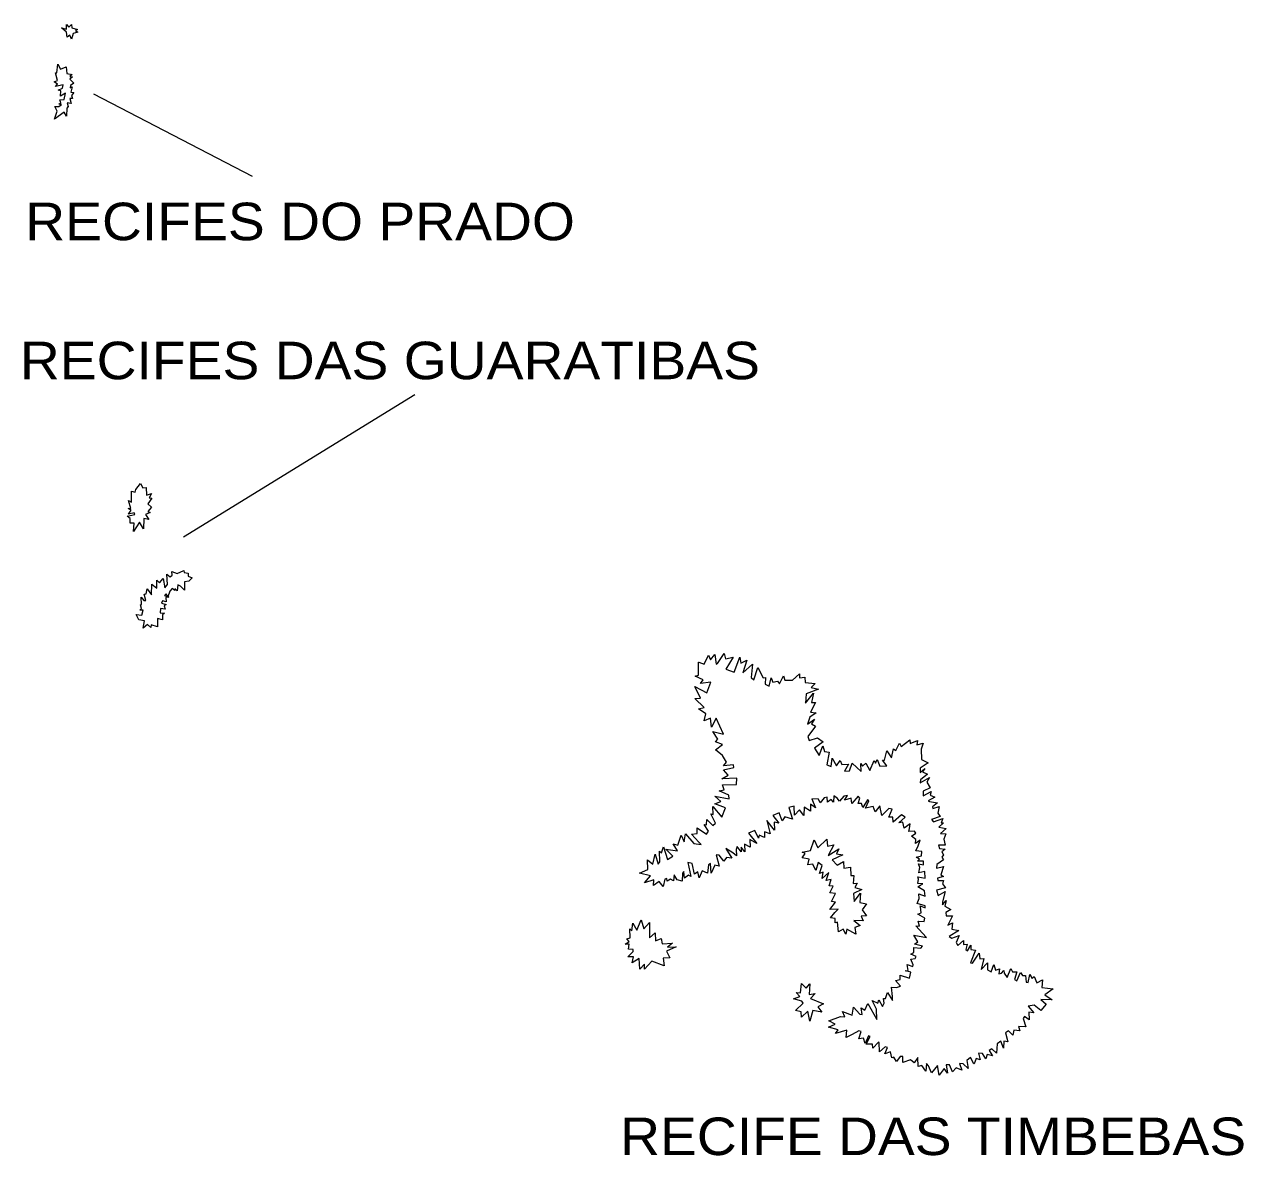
# Model space of a CAD drawing. Extents: x 47169 to 972804, y 7447977 to 9608469.
# Drawn here: x 483245 to 504402, y 8062541 to 8082176 of the extents above; entities that cross this region are included whole.
import ezdxf

# ---------------------------------------------------------------- set-up
doc = ezdxf.new("R2010")
doc.units = 0
doc.header["$LTSCALE"] = 270
doc.layers.add('1', color=7, linetype='Continuous', lineweight=13)
doc.layers.add('3', color=7, linetype='Continuous')

msp = doc.modelspace()

# ---------------------------------------------------------------- linework, layer by layer
at = {"layer": '1'}
for p, q in [((487205.2, 8079532.8), (484449.4, 8080966.7)), ((490019.2, 8075744.2), (486004.3, 8073272.9))]:
    msp.add_line(p, q, dxfattribs=at)
for points in [[(483891, 8082117.1), (483978.2, 8082091.7), (483978.1, 8082173.6), (484016.4, 8082124.9), (484059.9, 8082175.9), (484069.5, 8082117.2), (484167.3, 8082087.4), (484131.2, 8082069.7), (484174.8, 8082038.8), (484090.9, 8082015.5), (484063.3, 8081921.4), (484034.6, 8081987.8), (483986.8, 8081956.7), (483978.2, 8082038.6)], [(483813.5, 8080667.8), (483775.2, 8080749.6), (483841.1, 8080749.6), (483886.8, 8080785.1), (483841.1, 8080792.8), (483879.3, 8080816), (483861.2, 8080864.7), (483932.4, 8080874.7), (483959.9, 8080979.9), (483868.6, 8080930), (483878.1, 8081019.6), (483832.4, 8081035.1), (483903.5, 8081066.1), (483918.4, 8081124.7), (483783.5, 8081100.3), (483821.7, 8081136.8), (483763.2, 8081179.9), (483819.5, 8081203.2), (483782.2, 8081332.6), (483807.7, 8081334.9), (483827.8, 8081483.1), (483869.3, 8081401.3), (483971.2, 8081437.9), (483978.8, 8081326.1), (484071.2, 8081308.5), (484035.1, 8081269.8), (484078.7, 8081267.6), (484033, 8081226.6), (484100, 8081155.9), (484043.8, 8081114.9), (484041.7, 8081074), (484072.5, 8081091.7), (484049.2, 8080999.8), (484103.3, 8080995.5), (484059.8, 8080939), (484080, 8080890.3), (484032.2, 8080890.3), (484055.7, 8080804), (483986.6, 8080811.7), (484002.6, 8080750.9), (483981.4, 8080722.1), (483975.1, 8080582.7), (483935.7, 8080653.5), (483765.9, 8080532.7)], [(485310.4, 8073422.5), (485243.4, 8073534.2), (485139.5, 8073373.7), (485151, 8073518.7), (485083.1, 8073520.8), (485077.7, 8073600.5), (485031, 8073640.3), (485163.7, 8073669.1), (485150.9, 8073700.1), (485054.3, 8073676.8), (485099.9, 8073743.2), (485043.6, 8073770.8), (485089.3, 8073773.1), (485053.1, 8073910.2), (485106.2, 8073884.8), (485106, 8074074), (485166.6, 8074054.1), (485179.3, 8074105), (485261, 8074204.7), (485299.3, 8074132.8), (485355.6, 8074138.3), (485363.1, 8074003.4), (485450.2, 8074032.2), (485409.9, 8073960.3), (485457.7, 8073953.7), (485389.8, 8073856.3), (485453.5, 8073793.2), (485387.8, 8073723.5), (485428.1, 8073701.4), (485347.4, 8073667), (485403.8, 8073584.1), (485319.9, 8073601.8)], [(485230.9, 8071839.3), (485184.1, 8071935.5), (485280.7, 8071923.4), (485306.2, 8072007.5), (485247.7, 8072007.5), (485277.5, 8072035.2), (485259.4, 8072099.3), (485277.4, 8072109.3), (485269.9, 8072232.1), (485315.6, 8072177.9), (485351.7, 8072173.5), (485325.1, 8072287.5), (485358, 8072290.8), (485372.8, 8072379.3), (485450.4, 8072273.2), (485456.6, 8072461.2), (485543.8, 8072388.3), (485545.8, 8072527.7), (485587.2, 8072482.4), (485655.2, 8072558.7), (485683.9, 8072398.3), (485729.6, 8072454.8), (485718.8, 8072632.9), (485777.3, 8072585.4), (485811.2, 8072613.1), (485805.9, 8072677.2), (485895.1, 8072641.9), (486011.9, 8072695.1), (486019.4, 8072663), (486088.4, 8072653.1), (486088.4, 8072596.7), (486157.5, 8072571.2), (486097, 8072510.4), (486025.8, 8072502.6), (486025.9, 8072357.7), (485951.5, 8072425.1), (485908, 8072446.1), (485898.5, 8072346.5), (485858.1, 8072376.3), (485858.1, 8072350.9), (485807.1, 8072381.8), (485771.1, 8072340.9), (485736.1, 8072239.1), (485705.2, 8072292.2), (485674.5, 8072264.5), (485748.8, 8072231.3), (485700, 8072225.8), (485703.2, 8072155), (485639.5, 8072169.3), (485626.8, 8072128.4), (485703.3, 8072104.1), (485670.4, 8072080.8), (485690.6, 8072024.4), (485606.7, 8072036.5), (485602.5, 8071963.5), (485675.8, 8071958), (485640.7, 8071924.8), (485640.8, 8071840.7), (485556.9, 8071861.7), (485557, 8071721.2), (485442.3, 8071751), (485440.2, 8071710), (485383.9, 8071760.9), (485307.4, 8071696.7), (485329.6, 8071821.7)], [(497653.2, 8067195.8), (497776.4, 8067162.6), (497633.1, 8067088.5), (497646.9, 8066951.3), (497753.1, 8067094), (497741.4, 8066933.6), (497856.1, 8066913.7), (497785, 8066808.6), (497857.2, 8066700.2), (497762.7, 8066699.1), (497803, 8066618.3), (497640.6, 8066620.5), (497747.8, 8066534.2), (497656.5, 8066497.7), (497671.4, 8066386), (497518.5, 8066472.3), (497501.5, 8066382.7), (497452.7, 8066468.9), (497373.1, 8066425.8), (497355, 8066590.6), (497316.8, 8066580.7), (497316.8, 8066657), (497232.9, 8066666.9), (497311.4, 8066758.8), (497366.6, 8066819.6), (497224.4, 8066811.9), (497317.8, 8066939.1), (497252, 8066949.1), (497319.9, 8067089.6), (497223.3, 8067099.5), (497278.5, 8067216.8), (497209.5, 8067221.2), (497242.3, 8067334), (497156.4, 8067315.2), (497204.1, 8067453.5), (497087.3, 8067348.4), (497107.5, 8067457.9), (497043.8, 8067440.2), (497091.5, 8067577.4), (497017.2, 8067628.3), (496976.9, 8067487.8), (496928, 8067597.3), (496838.9, 8067586.2), (496864.3, 8067689.1), (496744.3, 8067711.2), (496795.3, 8067785.4), (496739, 8067807.5), (496886.6, 8067838.5), (496947.1, 8068022.2), (497016.1, 8067882.8), (497171.1, 8068031), (497179.6, 8067911.5), (497289, 8067934.8), (497192.4, 8067751.1), (497380.3, 8067868.4), (497340, 8067779.9), (497447.2, 8067760), (497261.4, 8067672.6), (497346.4, 8067580.8), (497461, 8067645), (497463.2, 8067531), (497583.1, 8067548.7), (497584.2, 8067403.8), (497639.4, 8067401.6), (497627.8, 8067264.4), (497698.9, 8067269.9)], [(494130.8, 8065918.4), (494006.7, 8065775.7), (494006.6, 8065861.9), (493924.9, 8065775.6), (493914.2, 8065963.7), (493794.3, 8065887.3), (493812.3, 8065991.3), (493715.7, 8065991.3), (493809.1, 8066083.2), (493807, 8066116.3), (493725.2, 8066123), (493742.2, 8066210.4), (493668.9, 8066212.5), (493740, 8066255.7), (493698.6, 8066301.1), (493754.9, 8066322.1), (493749.5, 8066474.8), (493784.6, 8066441.6), (493804.7, 8066574.4), (493873.7, 8066454.9), (493950.1, 8066633), (493995.8, 8066478.2), (494090.3, 8066587.7), (494093.5, 8066323.3), (494190.1, 8066405.2), (494195.5, 8066268), (494293.2, 8066309), (494311.2, 8066217.2), (494489.6, 8066230.5), (494402.5, 8066159.7), (494555.4, 8066165.2), (494387.7, 8066087.8), (494447.2, 8065976), (494332.5, 8065968.2), (494348.5, 8065837.7)], [(496758.5, 8065186.6), (496738.4, 8065224.2), (496592.9, 8065264), (496702.3, 8065305), (496636.4, 8065371.4), (496712.9, 8065363.6), (496729.8, 8065527.4), (496809.5, 8065448.8), (496877.4, 8065525.2), (496862.5, 8065337.1), (496969.8, 8065352.6), (496889.1, 8065270.7), (497111, 8065177.8), (497014.4, 8065123.6), (497085.5, 8065031.8), (496925.2, 8065061.6), (496872.2, 8064873.5), (496841.4, 8065046.1), (496732, 8064942.1), (496723.5, 8065036.2), (496626.9, 8065060.5)]]:
    msp.add_lwpolyline(points, close=True, dxfattribs=at)
for points in [[(494257.8, 8067296.9), (494164.4, 8067227.2), (494168.6, 8067329), (494008.3, 8067274.7), (494112.4, 8067395.3), (493918, 8067445.1), (494065.6, 8067507.1), (494060.2, 8067677.4), (494149.5, 8067598.9), (494189.8, 8067772.6), (494241.8, 8067602.3), (494271.5, 8067637.7), (494266.2, 8067825.7), (494299.1, 8067795.9), (494335.2, 8067899.9), (494402.1, 8067678.6), (494498.7, 8067740.6), (494377.7, 8067859), (494577.3, 8067829.2), (494505, 8067951.9), (494586.8, 8067932), (494639.8, 8068104.6), (494696.1, 8067985.2), (494718.4, 8068123.5), (494859.7, 8067958.7), (494989.2, 8067943.2), (494945.7, 8067984.1), (494820.3, 8068118), (494917, 8068131.3), (494916.9, 8068233), (495083.7, 8068122.5), (495116.6, 8068170), (495039, 8068287.3), (495082.6, 8068285.1), (495084.7, 8068373.6), (495191.9, 8068269.6), (495235.4, 8068313.9), (495155.8, 8068473.2), (495199.3, 8068461), (495190.8, 8068598.2), (495350.1, 8068413.5), (495410.6, 8068576.1), (495229, 8068644.7), (495327.7, 8068685.6), (495227.9, 8068779.6), (495475.3, 8068734.3), (495470, 8068795.2), (495299, 8068873.7), (495386.1, 8068889.2), (495357.4, 8068978.8), (495604.8, 8068984.4), (495609, 8069091.7), (495349.9, 8069080.6), (495459.3, 8069147), (495374.3, 8069235.5), (495558, 8069279.8), (495549.5, 8069325.1), (495376.4, 8069306.3), (495427.4, 8069370.5), (495358.4, 8069487.7), (495238.3, 8069583.9), (495357.2, 8069675.8), (495240.4, 8069721.1), (495280.8, 8069769.8), (495190.5, 8069901.4), (495374.2, 8069853.9), (495248.8, 8070136), (495170.3, 8069977.8), (495151.1, 8070136), (495041.8, 8070087.3), (495072.5, 8070209), (494944, 8070295.2), (495043.8, 8070318.5), (494877.1, 8070475.5), (494976.9, 8070478.9), (494881.3, 8070684.6), (495088.4, 8070576.3), (495159.5, 8070756.6), (494975.8, 8070737.8), (495021.4, 8070796.4), (494886.5, 8070865), (494944.9, 8070878.3), (494943.8, 8071107.3), (494949.1, 8071107.3), (495040.5, 8071069.7), (495119, 8071230.1), (495149.8, 8071143.8), (495226.3, 8071241.2), (495249.7, 8071069.7), (495273, 8071080.8), (495389.8, 8071254.5), (495413.2, 8071164.9), (495544.9, 8071193.7), (495418.5, 8070984.6), (495561.9, 8070929.3), (495659.5, 8071193.7), (495677.6, 8071089.7), (495782.7, 8071138.4), (495711.6, 8070919.4), (495879.4, 8071069.9), (495855, 8070840.9)], [(495855, 8070840.9), (495900.7, 8070799.9), (495971.8, 8071014.6), (496064.2, 8070836.5), (496104.6, 8070842), (496100.3, 8070722.5), (496166.2, 8070691.5), (496204.4, 8070834.3), (496235.2, 8070755.7), (496311.7, 8070774.5), (496347.8, 8070731.4), (496415.7, 8070868.6), (496441.2, 8070794.5), (496571.8, 8070793.4), (496693.9, 8070905.2), (496693.9, 8070834.4), (496788.4, 8070844.3), (496793.8, 8070753.6), (496969, 8070738.2), (496897.8, 8070664), (497026.3, 8070639.7), (496811.8, 8070556.7), (496800.2, 8070394.1), (496937.1, 8070565.6), (496904.2, 8070407.4), (496973.3, 8070402.9), (496887.3, 8070237), (496981.8, 8070224.8), (496874.6, 8070152.9), (496832.1, 8070027.9), (496956.3, 8070115.3), (496901.1, 8070033.4), (496974.4, 8069992.5), (496840.6, 8069816.6), (496864, 8069748), (497008.4, 8069794.5), (497108.2, 8069723.7), (496953.2, 8069610.8), (497035, 8069486.9), (497100.8, 8069651.8), (497129.5, 8069553.3), (497208.1, 8069545.6), (497170.9, 8069324.3), (497243.1, 8069296.7), (497260.1, 8069441.6), (497339.8, 8069304.4), (497400.3, 8069396.2), (497431.1, 8069327.7), (497543.6, 8069333.2), (497477.8, 8069213.7), (497563.8, 8069221.5), (497611.6, 8069354.2), (497691.2, 8069275.7), (497767.7, 8069207.1), (497762.4, 8069346.5), (497791, 8069303.4), (497844.1, 8069349.9), (497913.2, 8069228.2), (497991.7, 8069400.8), (498015.1, 8069355.4), (498044.8, 8069414), (498088.4, 8069300.1), (498208.4, 8069305.6), (498137.2, 8069401.9), (498172.2, 8069401.9), (498212.6, 8069567.8), (498292.2, 8069442.8), (498327.2, 8069601), (498368.7, 8069573.4), (498429.2, 8069700.6), (498456.8, 8069639.8), (498609.7, 8069757), (498617.1, 8069694), (498744.5, 8069747.1), (498729.7, 8069668.5), (498839, 8069699.5), (498809.3, 8069597.7), (498814.7, 8069414.1), (498927.2, 8069358.8), (498790.2, 8069267), (498790.2, 8069243.7), (498788.1, 8069190.6), (498868.8, 8069261.4), (498830.6, 8069200.6), (498915.5, 8069160.7), (498795.6, 8069063.4), (498791.3, 8069009.2), (498948.5, 8069104.3), (498906, 8069020.2), (498962.3, 8068926.2), (498840.2, 8068867.6), (498840.2, 8068783.5), (498982.5, 8068859.8), (498960.2, 8068796.8), (499041.9, 8068763.6), (498929.4, 8068697.2), (498952.7, 8068687.2), (499092.9, 8068661.8), (499001.6, 8068593.2), (499009, 8068567.8), (499118.4, 8068598.8)], [(498247.7, 8068413.9), (498300.8, 8068554.5), (498247.7, 8068567.7), (498125.6, 8068444.9), (498089.5, 8068612), (498007.7, 8068508), (497971.6, 8068602), (497838.9, 8068573.2), (497897.3, 8068696), (497877.1, 8068713.7), (497796.4, 8068585.4), (497773.1, 8068654), (497713.6, 8068651.7), (497744.4, 8068743.6), (497713.6, 8068781.2), (497604.2, 8068653.9), (497589.4, 8068745.8), (497476.8, 8068711.5), (497527.8, 8068788.9), (497466.2, 8068780), (497387.6, 8068693.7), (497346.2, 8068744.6), (497293.1, 8068784.5), (497283.6, 8068674.9), (497242.2, 8068723.6), (497178.5, 8068674.9), (497173.1, 8068764.5), (497122.2, 8068751.2), (497056.4, 8068661.6), (497027.7, 8068730.2), (496910.9, 8068732.4), (496972.5, 8068579.7), (496885.4, 8068640.6), (496886.5, 8068521.1), (496773.9, 8068589.7), (496771.8, 8068444.7), (496695.4, 8068541), (496606.2, 8068451.3), (496600.9, 8068606.2), (496508.5, 8068583), (496571.2, 8068379.4), (496442.7, 8068420.3), (496392.8, 8068350.6), (496340.7, 8068491.1), (496231.4, 8068442.4), (496334.4, 8068313), (496254.8, 8068330.7), (496260.1, 8068190.2), (496129.5, 8068357.2), (496150.7, 8068266.5), (496186.8, 8068123.8), (496087, 8068161.4), (496088.1, 8068065.1), (495995.7, 8068105), (495986.2, 8068049.6), (495919.3, 8068183.5), (495809.9, 8068140.3), (495955.4, 8067960), (495833.3, 8068028.6), (495840.8, 8067893.6), (495738.8, 8067946.7), (495749.5, 8067811.7), (495682.5, 8067892.5), (495680.4, 8067813.9), (495614.6, 8067907.9), (495598.7, 8067851.5), (495599.8, 8067742), (495536, 8067798.4), (495418.2, 8067871.4), (495521.2, 8067701), (495426.7, 8067716.5), (495381.1, 8067654.5), (495303.5, 8067756.3), (495247.3, 8067760.7), (495302.5, 8067564.9), (495228.2, 8067582.6), (495164.5, 8067442.1), (495148.5, 8067613.5), (495113.5, 8067590.3), (495098.7, 8067445.4), (495004.2, 8067485.2), (494953.2, 8067362.4), (494933, 8067464.2), (494874.7, 8067428.7), (494833.2, 8067609.1), (494756.8, 8067629), (494811, 8067387.8), (494767.4, 8067411), (494701.6, 8067356.8), (494691, 8067470.7), (494667.6, 8067440.9), (494660.2, 8067305.9), (494574.2, 8067325.8), (494522.2, 8067412), (494510.5, 8067308), (494454.2, 8067337.9), (494398, 8067302.5), (494392.7, 8067353.4), (494359.7, 8067337.9), (494326.9, 8067210.7), (494257.8, 8067296.9)], [(499118.4, 8068598.8), (499096.1, 8068483.7), (499134.3, 8068428.4), (498984.6, 8068372), (499022.8, 8068333.2), (499181, 8068389.7), (499153.4, 8068318.9), (499193.8, 8068316.6), (499115.2, 8068242.5), (499240.5, 8068217.1), (499143.9, 8068133), (499233.1, 8068125.2), (499202.3, 8068031.2), (499220.3, 8067931.6), (499105.7, 8067931.6), (499126.9, 8067870.8), (499225.6, 8067860.8), (499165.1, 8067812.2), (499193.8, 8067761.3), (499163, 8067720.3), (499193.8, 8067677.2), (499077, 8067595.3), (499074.9, 8067532.2), (499197, 8067557.7), (499149.2, 8067417.2), (499194.9, 8067385.1), (499087.6, 8067354.1), (499096.1, 8067315.4), (499194.9, 8067315.4), (499177.9, 8067256.8), (499228.9, 8067186), (499072.8, 8067147.2), (499104.6, 8067055.4), (499223.5, 8067127.3), (499175.8, 8066947), (499175.8, 8066892.8), (499242.7, 8066966.9), (499217.2, 8066870.7), (499319.1, 8066815.4), (499233.1, 8066759), (499240.6, 8066700.3), (499349.9, 8066703.6), (499267.1, 8066542.1), (499347.8, 8066583), (499341.4, 8066469.1), (499460.3, 8066449.2), (499292.6, 8066344.1), (499339.3, 8066316.4), (499468.8, 8066362.9), (499415.8, 8066240.1), (499441.2, 8066187), (499540, 8066276.6), (499543.1, 8066208), (499604.7, 8066212.4), (499584.6, 8066116.2), (499610, 8066092.9), (499670.5, 8066194.7), (499670.5, 8066116.2), (499752.3, 8066108.4), (499664.2, 8065885), (499695, 8065879.4), (499813.9, 8066055.3), (499822.4, 8065956.9), (499895.6, 8065964.6), (499845.7, 8065768.8), (499955.1, 8065886.1), (499955.1, 8065763.3), (500022, 8065733.4), (500069.7, 8065858.4), (500098.4, 8065761), (500166.3, 8065784.3), (500154.7, 8065698), (500202.4, 8065705.7), (500242.8, 8065756.6), (500248.1, 8065709.1), (500296.9, 8065634.9), (500362.8, 8065787.6), (500391.4, 8065732.3), (500467.9, 8065727.9), (500424.3, 8065599.5), (500465.7, 8065571.9), (500528.4, 8065717.9), (500567.6, 8065667), (500618.6, 8065669.2), (500626, 8065549.7), (500664.2, 8065547.5), (500695, 8065686.9), (500730.1, 8065616.1), (500768.3, 8065652.6), (500815, 8065539.8), (500909.5, 8065591.8), (500902.1, 8065461.2), (501098.5, 8065434.7), (500950.9, 8065329.6), (501078.3, 8065243.3), (500881.9, 8065249.9), (500976.4, 8065171.4), (500882.9, 8065059.6), (500768.3, 8065153.7), (500663.2, 8065137.1), (500763, 8065020.9)], [(497409.4, 8064954.4), (497481.5, 8064950), (497442.2, 8065044), (497608.9, 8064977.6), (497633.3, 8065115.9), (497740.6, 8064996.5), (497784.1, 8064988.7), (497768.2, 8065106), (497827.6, 8065065.1), (497880.7, 8065180.1), (498034.6, 8064905.8), (498031.4, 8065083.9), (497957.1, 8065231), (498053.7, 8065189), (498071.8, 8065247.6), (498137.6, 8065130.4), (498166.2, 8065189), (498152.5, 8065267.5), (498188.5, 8065267.5), (498223.6, 8065370.4), (498310.6, 8065233.3), (498310.6, 8065304.1), (498294.7, 8065462.3), (498378.5, 8065456.8), (498445.4, 8065483.3), (498362.6, 8065581.8), (498442.2, 8065597.3), (498444.4, 8065671.4), (498602.5, 8065618.3), (498628, 8065723.4), (498528.2, 8065745.5), (498579.2, 8065755.5), (498563.2, 8065860.6), (498663, 8065821.9), (498668.4, 8065852.8), (498629.1, 8065952.4), (498700.2, 8065964.6), (498718.2, 8065995.5), (498629.1, 8066036.5), (498680, 8066064.1), (498676.8, 8066153.8), (498798.9, 8066143.8), (498831.8, 8066173.7), (498689.6, 8066211.3), (498750.1, 8066253.3), (498681.1, 8066369.5), (498897.6, 8066327.5), (498831.8, 8066403.8), (498716.1, 8066529.9), (498779.8, 8066522.2), (498756.4, 8066611.8), (498856.2, 8066604), (498869, 8066662.7), (498751.1, 8066733.5), (498807.4, 8066756.7), (498793.6, 8066856.3), (498791.5, 8066876.2), (498875.3, 8066840.8), (498875.3, 8066874), (498737.3, 8066917.1), (498770.2, 8067001.2), (498768.1, 8067083.1), (498875.3, 8067044.4), (498864.7, 8067134), (498746.8, 8067204.8), (498797.8, 8067235.8), (498832.8, 8067255.7), (498746.8, 8067265.6), (498759.6, 8067337.5), (498751.1, 8067377.4), (498874.2, 8067357.4), (498873.2, 8067474.7), (498769.1, 8067447), (498784, 8067538.9), (498760.6, 8067604.2), (498844.5, 8067589.8), (498846.6, 8067652.8), (498740.4, 8067650.6), (498775.5, 8067688.2), (498722.4, 8067723.6), (498813.7, 8067746.9), (498815.8, 8067818.8), (498716, 8067828.7), (498752.1, 8067915), (498787.1, 8068016.8), (498710.7, 8067960.4), (498712.8, 8068029), (498641.7, 8068085.4), (498712.8, 8068136.3), (498692.6, 8068173.9), (498590.7, 8068163.9), (498602.4, 8068220.4), (498618.3, 8068301.1), (498508.9, 8068224.8), (498487.7, 8068326.6), (498416.5, 8068318.8), (498531.2, 8068415.1), (498466.4, 8068458.2), (498319.9, 8068331), (498313.5, 8068415), (498247.7, 8068413.9)], [(500763, 8065020.9), (500673.8, 8065028.7), (500682.3, 8064895.9), (500600.5, 8064954.5), (500577.2, 8064918), (500623.9, 8064776.4), (500494.4, 8064783), (500519.8, 8064704.5), (500412.6, 8064716.7), (500397.8, 8064630.4), (500321.3, 8064708.9), (500272.5, 8064672.4), (500308.6, 8064515.3), (500242.8, 8064527.5), (500233.2, 8064405.8), (500189.7, 8064527.5), (500128.1, 8064478.8), (500111.1, 8064320.6), (500031.5, 8064391.4), (499988, 8064366), (500047.4, 8064271.9), (499953, 8064295.2), (499930.7, 8064223.3), (499871.2, 8064315.1), (499802.2, 8064319.5), (499830.9, 8064205.6), (499759.8, 8064225.5), (499729, 8064131.4), (499721.5, 8064131.4), (499660, 8064243.2), (499601.6, 8064189), (499622.8, 8064054), (499533.6, 8064135.9), (499472.1, 8064140.3), (499510.3, 8064026.3), (499415.8, 8064063.9), (499353.2, 8063994.2), (499301.2, 8064119.3), (499240.7, 8064119.3), (499266.1, 8063971), (499207.7, 8064052.9), (499120.7, 8063937.8), (499087.8, 8064102.7), (498985.9, 8063975.4), (498931.7, 8064100.4), (498898.8, 8064140.3), (498889.3, 8064008.6), (498820.3, 8064107.1), (498753.4, 8064089.4), (498750.2, 8064246.5), (498687.6, 8064152.4), (498620.7, 8064201.1), (498488, 8064159), (498485.9, 8064258.6), (498444.5, 8064258.6), (498378.7, 8064176.7), (498335.1, 8064247.5), (498299, 8064237.6), (498275.7, 8064341.6), (498173.8, 8064308.4), (498222.6, 8064417.9), (498181.2, 8064430.1), (498084.6, 8064343.8), (498077.1, 8064506.4), (498066.5, 8064508.6), (497969.9, 8064404.6), (497959.3, 8064477.6), (497852.1, 8064477.6), (497923.2, 8064610.4), (497890.3, 8064618.1), (497835.1, 8064485.4), (497803.2, 8064577.2), (497724.7, 8064566.1), (497762.9, 8064693.3), (497724.7, 8064706.6), (497612.2, 8064644.6), (497508.1, 8064593.7), (497517.7, 8064715.4), (497321.3, 8064661.2), (497366.9, 8064725.4), (497201.3, 8064772.9), (497313.8, 8064821.6), (497203.4, 8064882.4), (497409.4, 8064954.4)]]:
    msp.add_lwpolyline(points, dxfattribs=at)

# ---------------------------------------------------------------- texts
at = {"layer": '3', "width": 1.1}
for s, height, p in [('RECIFES DO PRADO', 652, (483259.2, 8078429.2)), ('RECIFES DAS GUARATIBAS', 652, (483166.1, 8076016.1)), ('RECIFE DAS TIMBEBAS', 651.5, (493583.1, 8062550))]:
    msp.add_text(s, height=height, dxfattribs=at).set_placement(p)

doc.saveas('drawing.dxf')
